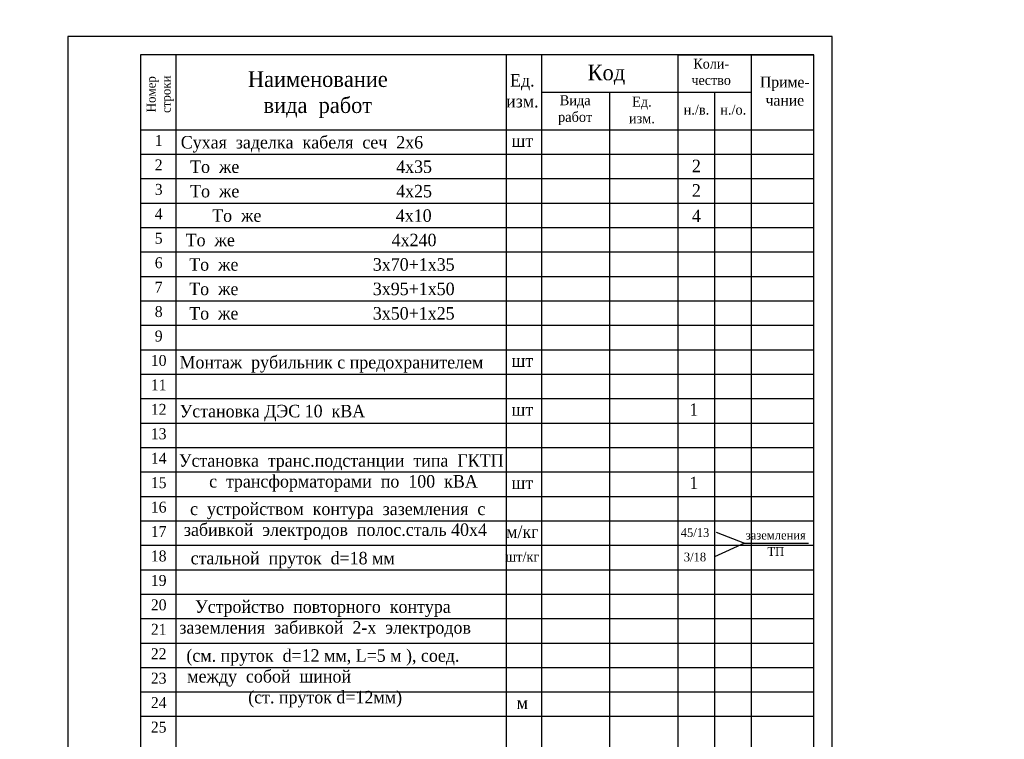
# Model space of a CAD drawing. Header units: millimetres. Extents: x -257011 to 237647566, y 2784933 to 6706507.
# Tile 434 of 451: x 12482415 to 12617689, y 2837805 to 2936631. Entities that reach past the tile are written whole.
import ezdxf
from ezdxf import colors
from ezdxf.entities.mleader import LeaderData, LeaderLine
from ezdxf.lldxf.tags import DXFTag
from ezdxf.math import Vec2, Vec3

# ---------------------------------------------------------------- set-up
doc = ezdxf.new("R2010")
doc.units = ezdxf.units.MM
doc.header["$LTSCALE"] = 1000
doc.layers.add('RAMA', color=47, linetype='Continuous')
doc.layers.add('text', color=1, linetype='Continuous', lineweight=13)
doc.styles.add('2MM', font='spds.shx', dxfattribs={"width": 0.95})
doc.styles.add('iso', font='isocpeur.TTF')
doc.styles.get("Standard").update_dxf_attribs({"font": 'ARIALN.TTF'})
doc.styles.add('X_ISO', font='isocpeui.ttf')
doc.styles.add('ГОСТ 300', font='isocpeui.ttf', dxfattribs={"height": 300})
tags = doc.linetypes.add('HOT_WATER_SUPPLY', pattern='A,12.7,-5.08,["HW",Standard,S=2.54,R=0,X=-2.54,Y=-1.27],-5.08', length=22.86).pattern_tags.tags
tags[6] = DXFTag(74, 10)

# ---------------------------------------------------------------- blocks, each defined once
blk = doc.blocks.new('папап')
at = {"lineweight": 5, "insert": (-2490.5, 4707.2), "char_height": 300, "width": 4479.864, "attachment_point": 1, "style": 'ГОСТ 300'}
blk.add_mtext('\\pi945.8168;{\\fISOCPEUR|b1|i1|c204|p34;\\L\\C0;Разрез А - А}', dxfattribs=at)

msp = doc.modelspace()

# ---------------------------------------------------------------- linework, layer by layer
at = {"lineweight": 25}
for p, q in [((12503875.622, 2931816.9, -4), (12503875.622, 2820816.9, -4)), ((12549255.352, 2931816.9, -4), (12549255.352, 2820816.9, -4)), ((12554106.517, 2931816.9, -4), (12554106.517, 2820816.9, -4)), ((12572814.38, 2931816.9, -4), (12572814.38, 2820816.9, -4)), ((12572814.38, 2931816.9, -4), (12591522.243, 2931816.9, -4)), ((12582930.683, 2931816.9, -4), (12582930.683, 2820816.9, -4)), ((12554106.517, 2926666.212, -4), (12582930.683, 2926666.212, -4)), ((12563460.449, 2926666.212, -4), (12563460.449, 2820816.9, -4)), ((12572814.38, 2926666.212, -4), (12582930.683, 2926666.212, -4)), ((12577872.532, 2926666.212, -4), (12577872.532, 2820816.9, -4)), ((12499022.243, 2921515.524, -4), (12591522.243, 2921515.524, -4)), ((12499022.243, 2921515.524, -4), (12499022.243, 2918159.024, -4)), ((12499022.243, 2918159.024, -4), (12591522.243, 2918159.024, -4)), ((12499022.243, 2914802.524, -4), (12591522.243, 2914802.524, -4)), ((12499022.243, 2911446.024, -4), (12591522.243, 2911446.024, -4)), ((12499022.243, 2908089.524, -4), (12591522.243, 2908089.524, -4)), ((12499022.243, 2904733.024, -4), (12591522.243, 2904733.024, -4)), ((12499022.243, 2901376.524, -4), (12591522.243, 2901376.524, -4)), ((12499022.243, 2898020.024, -4), (12591522.243, 2898020.024, -4)), ((12499022.243, 2894663.524, -4), (12591522.243, 2894663.524, -4)), ((12499022.243, 2891307.024, -4), (12591522.243, 2891307.024, -4)), ((12499022.243, 2887950.524, -4), (12591522.243, 2887950.524, -4)), ((12499022.243, 2884594.024, -4), (12591522.243, 2884594.024, -4)), ((12499022.243, 2881237.524, -4), (12591522.243, 2881237.524, -4)), ((12499022.243, 2877881.024, -4), (12591522.243, 2877881.024, -4)), ((12499022.243, 2874524.524, -4), (12591522.243, 2874524.524, -4)), ((12499022.243, 2871168.024, -4), (12591522.243, 2871168.024, -4)), ((12499022.243, 2867811.524, -4), (12591522.243, 2867811.524, -4)), ((12578115.3, 2866260.523, -4), (12582008.621, 2864730.879, -4)), ((12499022.243, 2864455.024, -4), (12591522.243, 2864455.024, -4)), ((12582008.621, 2864730.879, -4), (12577872.532, 2862873.358, -4)), ((12582008.621, 2864730.879, -4), (12590801.98, 2864730.879, -4)), ((12499022.243, 2861098.524, -4), (12591522.243, 2861098.524, -4)), ((12499022.243, 2857742.024, -4), (12591522.243, 2857742.024, -4)), ((12499022.243, 2854385.524, -4), (12591522.243, 2854385.524, -4)), ((12499022.243, 2851029.024, -4), (12591522.243, 2851029.024, -4)), ((12499022.243, 2851029.024, -4), (12591522.243, 2851029.024, -4)), ((12499022.243, 2847672.524, -4), (12591522.243, 2847672.524, -4)), ((12499022.243, 2844316.024, -4), (12591522.243, 2844316.024, -4)), ((12499022.243, 2840959.524, -4), (12591522.243, 2840959.524, -4))]:
    msp.add_line(p, q, dxfattribs=at)
at = {"linetype": 'Continuous', "lineweight": 25, "ltscale": 100, "elevation": -4}
msp.add_lwpolyline([(12489022.243, 2785816.9), (12594022.243, 2785816.9), (12594022.243, 2934316.9), (12489022.243, 2934316.9), (12489022.243, 2785816.9)], dxfattribs=at)
at = {"linetype": 'Continuous', "lineweight": 30, "ltscale": 100, "elevation": -4}
msp.add_lwpolyline([(12499022.243, 2788316.9), (12591522.243, 2788316.9), (12591522.243, 2931816.9), (12499022.243, 2931816.9), (12499022.243, 2788316.9)], dxfattribs=at)

# ---------------------------------------------------------------- block references
at = {"xscale": 4.99999998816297, "yscale": 4.99999998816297, "zscale": 4.99999998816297}
msp.add_blockref('папап', (11773918.721, 2855539.823, -4), dxfattribs=at)

# ---------------------------------------------------------------- texts
at = {"color": 7, "ltscale": 30, "insert": (10049091.702, 2929588.156, -75415.319), "char_height": 1784.436705, "width": 106220.7207, "attachment_point": 1, "style": 'X_ISO'}
msp.add_mtext('                               ПОЯСНИТЕЛЬНАЯ ЗАПИСКА\\P\\pi4401.50942;    Проект энергоснабжения {\\C256; Samarqand viloyati Toyloq tumani "Хоnсhоrbоg\'" МFY dagi 11-son maktabni rekonstruksiya qilish. (360 o\'quvchi o\'rinli qo\'shimcha bino qurish).\\P\\pi0;}выполнен на основании ТУ САМ ПТЭС за №18238252188 от  01.07.2026 г.       \\P    Установленная мощность Ру=93,4 кВт.\\P    Расчетная мощность Рр=84 кВт.    \\P    По надежности энергоснабжение объект относятся к потребителям II категории.\\P    {\\C256;Точкой подключения основного источника электроснабжения принять ближайшую существующую в./в опору ВЛ-10 кВ фид. "\\C0;233\\C256;", на которой необходимо установить ПМ-10, ВЛ-10 кВ выполнено кабелем АПвПу-3(1х70) мм2 длиной 60 м в траншее в земле до проектного ТП.}\\P    Предусмотрена установка ТП-ГКТП с ТМ-100кВА.\\P    От ТП предусмотрена прокладка кабеля {\\C0;АВВГ} разного сечения в траншее в земле  до щитов объекта.  \\P    {\\C256;\\c0;Для резервного энергоснабжения теплонососа предусмотрена установка ДЭС мощностью 10 кВт. \\P\\C256;   } Наружное освещение территории объекта выполнено LED светильниками на установленными на металлических опорах. Управление наружным освещением предусмотрено комплектно.\\P    Кабели прокладываются в траншее на глубину 0,7 м от планировочной отметки земли в слое песка по 10см в каждую сторону. Все пересечения и сближении кабельных линий с подземными инженерными коммуникациями выполнить согласно норм и в местах пересечения кабель проложить в а/цементных трубах Д=100мм.                                         \\P    Учет электроэнергии предусмотрен электронным активно-реактивным счетчикам ЕХ-518 прямого включения с системой АИИСКУЭ на н./в. щите  проектного ТП, установленного в отдельном запирающемся  шкафу. \\P     Проектом предусмотрен контур заземления проектной  трансформаторной подстанции, всех щитов, ГРЩ и ДЭС. Сопротивление  растеканию тока не должно превышать 4 ома для ТП, всех  щитов, ГРЩ,  ДЭС.\\P  При производстве электромонтажных работ выполнять требования ПУЭ и ПТБ.', dxfattribs=at)
at = {"color": 7, "lineweight": 30, "char_height": 939.4258, "attachment_point": 1}
for s, insert, width in [('\\pi2351.83787;{\\fTimes New Roman|b0|i0|c204|p18;\\C256;Qurilish         \\P\\pi2708.16847;  hajmi\\P\\pi3422.97631;   m³}', (10454675.044, 2905395.586), 8914.89017), ('\\pi2351.83787;{\\fTimes New Roman|b0|i0|c204|p18;\\C256;Qurilish         \\P\\pi2708.16847;  hajmi\\P\\pi3422.97631;   m³}', (10769144.741, 2905395.586), 8914.89017), ('\\pi548.6967;{\\fTimes New Roman|b0|i0|c204|p18;\\C256;Umumiy\\P\\pi602.54266;maydoni \\P\\pi2155.2706;m2}', (10763726.204, 2903419.396), 6013.9701)]:
    msp.add_mtext(s, dxfattribs=dict(at, insert=insert, width=width))
at = {"layer": 'RAMA', "attachment_point": 2, "style": '2MM'}
for s, insert, char_height, width in [('{\\fTimes New Roman|b0|i0|c204|p18;\\H0.88x;\\C0;Код}', (12563019.383, 2930456.376, -4), 2437.49999, 50289.20547), ('{\\fTimes New Roman|b0|i0|c204|p18;\\C0;Коли-\\Pчество}', (12577417.215, 2931265.187, -4), 1350, 45260.28492), ('{\\fTimes New Roman|b0|i0|c204|p18;\\H0.88x;\\C0;Наименование  \\Pвида  работ}', (12523376.126, 2929538.65, -4), 2437.49999, 50289.20547), ('{\\fTimes New Roman|b0|i0|c204|p18;\\H0.88x;\\C0;Ед.  \\Pизм.}', (12551473.328, 2929159.405, -4), 1950, 40231.36438), ('{\\fTimes New Roman|b0|i0|c204|p18;\\C0;Приме-\\Pчание}', (12587533.518, 2928824.469, -4), 1500, 50289.20547), ('{\\fTimes New Roman|b0|i0|c204|p18;\\H0.88x;\\C0;Вида \\Pработ}', (12558732.779, 2926258.236, -4), 1560, 32185.0915), ('{\\fTimes New Roman|b0|i0|c204|p18;\\H0.88x;\\C0;Ед.  \\Pизм.}', (12567895.697, 2926061.777, -4), 1560, 32185.0915), ('{\\fTimes New Roman|b0|i0|c204|p18;\\H0.88x;\\C0;н./в.}', (12575392.156, 2924964.92, -4), 1560, 32185.0915), ('{\\fTimes New Roman|b0|i0|c204|p18;\\H0.88x;\\C0;н./о.}', (12580450.307, 2924964.92, -4), 1560, 32185.0915), ('{\\fTimes New Roman|b0|i0|c204|p18;\\H0.88x;\\C0;1}', (12501511.916, 2920791.562, -4), 1706.25, 35202.44383), ('{\\fTimes New Roman|b0|i0|c204|p18;\\H0.88x;\\C0;Сухая  заделка  кабеля  сеч  2х6}', (12521193.385, 2920658.58, -4), 1950, 40231.36438), ('{\\fTimes New Roman|b0|i0|c204|p18;\\H0.88x;\\C0;шт}', (12551473.328, 2920872.541, -4), 1950, 40231.36438), ('{\\fTimes New Roman|b0|i0|c204|p18;\\H0.88x;\\C0;2}', (12501511.916, 2917435.062, -4), 1706.25, 35202.44383), ('{\\fTimes New Roman|b0|i0|c204|p18;\\H0.88x;\\C0;То  же                                   4х\\fTimes New Roman|b0|i0|c0|p18;35}', (12522446.728, 2917302.08, -4), 1949.999995, 57250.01292), ('{\\fTimes New Roman|b0|i0|c0|p18;\\H0.88x;\\C0;2}', (12575383.683, 2917398.553, -4), 1950, 40231.36438), ('{\\fTimes New Roman|b0|i0|c204|p18;\\H0.88x;\\C0;3}', (12501511.916, 2914078.562, -4), 1706.25, 35202.44383), ('{\\fTimes New Roman|b0|i0|c204|p18;\\H0.88x;\\C0;То  же                                   4х\\fTimes New Roman|b0|i0|c0|p18;25}', (12522446.728, 2913945.58, -4), 1949.999995, 57250.01292), ('{\\fTimes New Roman|b0|i0|c0|p18;\\H0.88x;\\C0;2}', (12575383.683, 2914042.053, -4), 1950, 40231.36438), ('{\\fTimes New Roman|b0|i0|c204|p18;\\H0.88x;\\C0;4}', (12501511.916, 2910722.062, -4), 1706.25, 35202.44383), ('{\\fTimes New Roman|b0|i0|c204|p18;\\H0.88x;\\C0;То  же                              4х\\fTimes New Roman|b0|i0|c0|p18;10}', (12523937.356, 2910589.08, -4), 1949.999995, 66223.17425), ('{\\fTimes New Roman|b0|i0|c0|p18;\\H0.88x;\\C0;4}', (12575383.683, 2910546.883, -4), 1950, 40231.36438), ('{\\fTimes New Roman|b0|i0|c204|p18;\\H0.88x;\\C0;5}', (12501511.916, 2907365.562, -4), 1706.25, 35202.44383), ('{\\fTimes New Roman|b0|i0|c204|p18;\\H0.88x;\\C0;То  же                                   4х240}', (12522446.728, 2907232.58, -4), 1950, 57250.01292), ('{\\fTimes New Roman|b0|i0|c204|p18;\\H0.88x;\\C0;6}', (12501511.916, 2904009.062, -4), 1706.25, 35202.44383), ('{\\fTimes New Roman|b0|i0|c204|p18;\\H0.88x;\\C0;То  же                              3х70+1х35}', (12523937.356, 2903876.08, -4), 1950, 57250.01292), ('{\\fTimes New Roman|b0|i0|c204|p18;\\H0.88x;\\C0;7}', (12501511.916, 2900652.562, -4), 1706.25, 35202.44383), ('{\\fTimes New Roman|b0|i0|c204|p18;\\H0.88x;\\C0;То  же                              3х95+1х50}', (12523937.356, 2900519.58, -4), 1950, 57250.01292), ('{\\fTimes New Roman|b0|i0|c204|p18;\\H0.88x;\\C0;8}', (12501511.916, 2897296.062, -4), 1706.25, 35202.44383), ('{\\fTimes New Roman|b0|i0|c204|p18;\\H0.88x;\\C0;То  же                              3х50+1х25}', (12523937.356, 2897163.08, -4), 1950, 57250.01292), ('{\\fTimes New Roman|b0|i0|c204|p18;\\H0.88x;\\C0;9}', (12501511.916, 2893939.562, -4), 1706.25, 35202.44383), ('{\\fTimes New Roman|b0|i0|c204|p18;\\H0.88x;\\C0;10}', (12501511.916, 2890583.062, -4), 1706.25, 35202.44383), ('{\\fTimes New Roman|b0|i0|c204|p18;\\H0.88x;\\C0;Монтаж  рубильник с предохранителем}', (12525245.845, 2890450.08, -4), 1950, 53467.09892), ('{\\fTimes New Roman|b0|i0|c204|p18;\\H0.88x;\\C0;шт}', (12551473.328, 2890664.041, -4), 1950, 40231.36438), ('{\\fTimes New Roman|b0|i0|c204|p18;\\H0.88x;\\C0;11}', (12501511.916, 2887226.562, -4), 1706.25, 35202.44383), ('{\\fTimes New Roman|b0|i0|c204|p18;\\H0.88x;\\C0;12}', (12501511.916, 2883870.062, -4), 1706.25, 35202.44383), ('{\\fTimes New Roman|b0|i0|c204|p18;\\H0.88x;\\C0;Установка ДЭС\\fTimes New Roman|b0|i0|c0|p18; 10\\fTimes New Roman|b0|i0|c204|p18;  кВА}', (12517131.472, 2883737.08, -4), 1949.999995, 40231.36438), ('{\\fTimes New Roman|b0|i0|c204|p18;\\H0.88x;\\C0;шт}', (12551473.328, 2883951.041, -4), 1950, 40231.36438), ('{\\fTimes New Roman|b0|i0|c0|p18;\\H0.88x;\\C0;1}', (12575032.356, 2883951.041, -4), 1950, 40231.36438), ('{\\fTimes New Roman|b0|i0|c204|p18;\\H0.88x;\\C0;13}', (12501511.916, 2880513.562, -4), 1706.25, 35202.44383), ('{\\fTimes New Roman|b0|i0|c204|p18;\\H0.88x;\\C0;14}', (12501511.916, 2877157.062, -4), 1706.25, 35202.44383), ('{\\fTimes New Roman|b0|i0|c204|p18;\\H0.88x;\\C0;Установка  транс.подстанции  типа  ГКТП  с  трансформаторами  по  \\fTimes New Roman|b0|i0|c0|p18;100\\fTimes New Roman|b0|i0|c204|p18;  кВА}', (12526586.081, 2876952.05, -4), 1949.999995, 44998.39654), ('{\\fTimes New Roman|b0|i0|c204|p18;\\H0.88x;\\C0;15}', (12501511.916, 2873800.562, -4), 1706.25, 35202.44383), ('{\\fTimes New Roman|b0|i0|c204|p18;\\H0.88x;\\C0;шт}', (12551473.328, 2873881.542, -4), 1950, 40231.36438), ('{\\fTimes New Roman|b0|i0|c0|p18;\\H0.88x;\\C0;1}', (12575032.356, 2873881.542, -4), 1950, 40231.36438), ('{\\fTimes New Roman|b0|i0|c204|p18;\\H0.88x;\\C0;16}', (12501511.916, 2870444.062, -4), 1706.25, 35202.44383), ('{\\fTimes New Roman|b0|i0|c204|p18;\\H0.88x;\\C0;  с  устройством  контура  заземления  с  забивкой  электродов  полос.сталь 40х4\\P  }', (12525793.143, 2870311.08, -4), 1949.999995, 45246.68266), ('{\\fTimes New Roman|b0|i0|c204|p18;\\H0.88x;\\C0;17}', (12501511.916, 2867087.562, -4), 1706.25, 35202.44383), ('{\\fTimes New Roman|b0|i0|c204|p18;\\H0.88x;\\C0;м/кг}', (12551473.328, 2867168.542, -4), 1950, 40231.36438), ('{\\fTimes New Roman|b0|i0|c204|p18;\\H0.88x;\\C0;45/\\fTimes New Roman|b0|i0|c0|p18;13}', (12575193.237, 2866797.575, -4), 1365, 28161.95506), ('{\\fTimes New Roman|b0|i0|c204|p18;\\H0.88x;\\C0;заземления}', (12586293.237, 2866447.575, -4), 1365, 28161.95506), ('{\\fTimes New Roman|b0|i0|c204|p18;\\H0.88x;\\C0;ТП}', (12586293.237, 2864197.575, -4), 1365, 28161.95506), ('{\\fTimes New Roman|b0|i0|c204|p18;\\H0.88x;\\C0;18}', (12501511.916, 2863731.062, -4), 1706.25, 35202.44383), ('{\\fTimes New Roman|b0|i0|c204|p18;\\H0.88x;\\C0;стальной  пруток  d=18 мм}', (12519923.67, 2863548.08, -4), 1950, 40231.36438), ('{\\fTimes New Roman|b0|i0|c204|p18;\\H0.88x;\\C0;шт/кг}', (12551465.369, 2863560.422, -4), 1560, 32185.0915), ('{\\fTimes New Roman|b0|i0|c0|p18;\\H0.88x;\\C0;3\\fTimes New Roman|b0|i0|c204|p18;/\\fTimes New Roman|b0|i0|c0|p18;18}', (12575193.237, 2863441.075, -4), 1364.999997, 28161.95506), ('{\\fTimes New Roman|b0|i0|c204|p18;\\H0.88x;\\C0;19}', (12501511.916, 2860374.562, -4), 1706.25, 35202.44383), ('{\\fTimes New Roman|b0|i0|c204|p18;\\H0.88x;\\C0;20}', (12501511.916, 2857018.062, -4), 1706.25, 35202.44383), ('{\\fTimes New Roman|b0|i0|c204|p18;\\H0.88x;\\C0;Устройство  повторного  контура  заземления  забивкой  2-х  электродов}', (12524379.296, 2856885.08, -4), 1949.999995, 40231.36438), ('{\\fTimes New Roman|b0|i0|c204|p18;\\H0.88x;\\C0;21}', (12501511.916, 2853661.562, -4), 1706.25, 35202.44383), ('{\\fTimes New Roman|b0|i0|c204|p18;\\H0.88x;\\C0;22}', (12501511.916, 2850305.062, -4), 1706.25, 35202.44383), ('{\\fTimes New Roman|b0|i0|c204|p18;\\H0.88x;\\C0;(см. пруток  d=12 мм, L=5 м ), соед.  между  собой  шиной                          (ст. пруток d=12мм)}', (12524379.296, 2850172.08, -4), 1949.999995, 40231.36438), ('{\\fTimes New Roman|b0|i0|c204|p18;\\H0.88x;\\C0;23}', (12501511.916, 2846948.562, -4), 1706.25, 35202.44383), ('{\\fTimes New Roman|b0|i0|c204|p18;\\H0.88x;\\C0;24}', (12501511.916, 2843592.062, -4), 1706.25, 35202.44383), ('{\\fTimes New Roman|b0|i0|c204|p18;\\H0.88x;\\C0;м}', (12551473.328, 2843673.042, -4), 1950, 40231.36438), ('{\\fTimes New Roman|b0|i0|c204|p18;\\H0.88x;\\C0;25}', (12501511.916, 2840235.562, -4), 1706.25, 35202.44383)]:
    msp.add_mtext(s, dxfattribs=dict(at, insert=insert, char_height=char_height, width=width))
at = {"layer": 'RAMA', "insert": (12499854.842, 2926395.147, -4), "char_height": 1404, "width": 28966.58235, "attachment_point": 2, "rotation": 90, "style": '2MM'}
msp.add_mtext('{\\fTimes New Roman|b0|i0|c204|p18;\\H0.88x;\\C0;Номер\\Pстроки}', dxfattribs=at)
at = {"layer": 'text', "color": 7, "linetype": 'HOT_WATER_SUPPLY', "lineweight": 40, "ltscale": 500, "insert": (9988811.88, 2926147.228), "char_height": 1500, "width": 43130.04732, "attachment_point": 1, "style": 'iso'}
msp.add_mtext('\\pi10546;Ведомость рабочих черчежей', dxfattribs=at)

# ---------------------------------------------------------------- next in the draw order: leaders
at = {"ltscale": 250}
ml = msp.add_multileader_mtext('Standard', dxfattribs=at)
ml.set_content('АВВГ-(4x35) мм2 L=96 на Теплоносос\\Pв ПВХ тр.в траншее в земле. от {\\C0;ТП}', color=256, style='X_ISO')
ml.set_leader_properties()
ml.build(insert=Vec2(0, 0))
ml.multileader.update_dxf_attribs({"text_left_attachment_type": 6, "text_right_attachment_type": 6, "dogleg_length": 0.002, "arrow_head_size": 470.717, "scale": 500})
ctx = ml.context
ctx.base_point, ctx.scale, ctx.char_height, ctx.arrow_head_size, ctx.landing_gap_size, ctx.plane_origin, ctx.plane_x_axis, ctx.plane_y_axis = Vec3(10608578.136, 2963984.565), 500, 784.52892, 470.717, 0, Vec3(10593163.695, 2941475.424), Vec3(0.9999426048, 0.0107138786), Vec3(-0.0107138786, 0.9999426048)
ctx.left_attachment, ctx.right_attachment, ctx.text_align_type = 6, 6, 1
notes = []
notes.append((ctx, [(1, (1, 1, 0), (10608577.509, 2963984.558), (0.9999426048, 0.0107138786), 0.628, [(1, [(10603694.136, 2953153.697)], 0, [])])]))
ctx.mtext.insert, ctx.mtext.text_direction, ctx.mtext.rotation, ctx.mtext.width, ctx.mtext.alignment, ctx.mtext.flow_direction = Vec3(10618177.731, 2965107.365), Vec3(0.9999426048, 0.0107138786), 0.0107140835, 19312.2629, 2, 5
ctx.mtext.has_bg_fill, ctx.mtext.bg_color, ctx.mtext.bg_scale_factor, ctx.mtext.bg_transparency, ctx.mtext.use_window_bg_color = 1, -1023410172, 1.1, 0, 0
for ctx, leaders in notes:
    for number, flags, end, landing, length, lines in leaders:
        leader = LeaderData()
        leader.index, (leader.has_last_leader_line, leader.has_dogleg_vector, leader.attachment_direction) = number, flags
        leader.last_leader_point, leader.dogleg_vector, leader.dogleg_length = Vec3(end), Vec3(landing), length
        for number, points, colour, breaks in lines:
            line = LeaderLine()
            line.index, line.vertices, line.color, line.breaks = number, Vec3.list(points), colors.encode_raw_color(colour), breaks
            leader.lines.append(line)
        ctx.leaders.append(leader)

doc.saveas('drawing.dxf')
